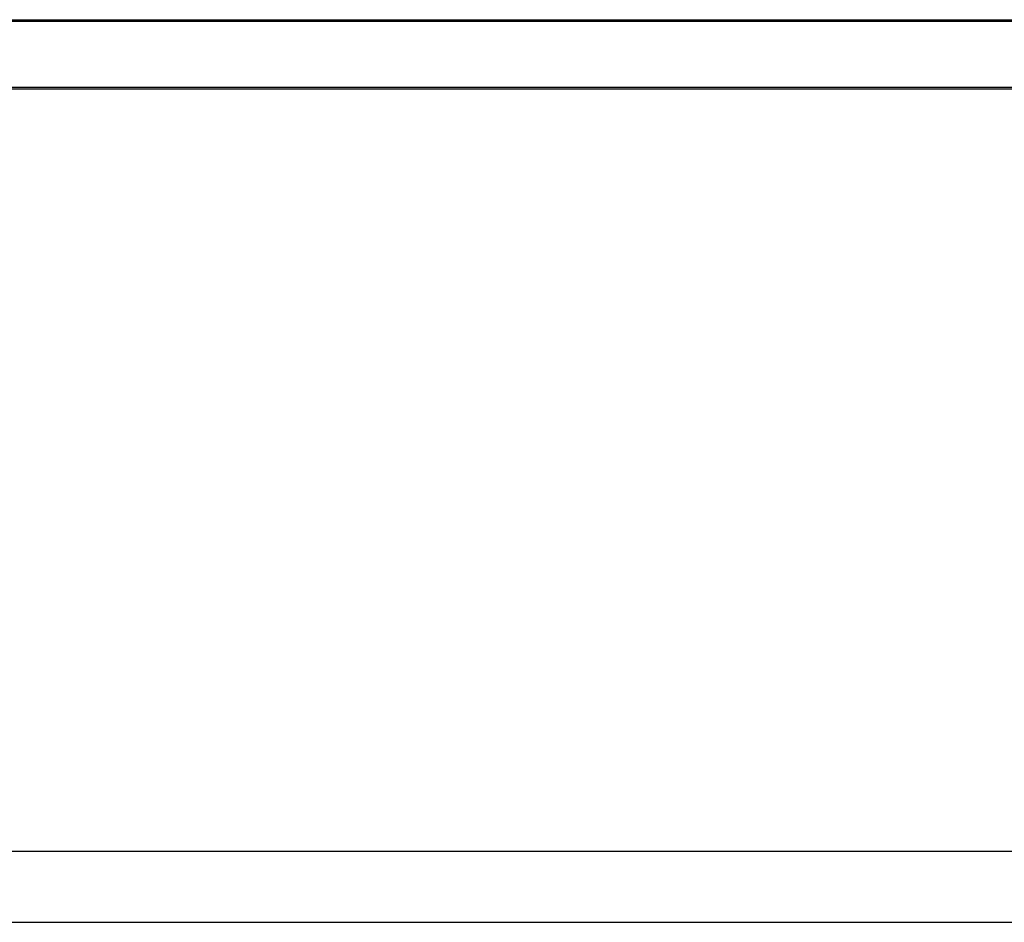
# Model space of a CAD drawing. Header units: inches. Extents: x 170 to 312, y 215 to 248.
# Tile 304 of 387: x 251.278 to 252.166, y 243.65 to 244.464. Entities that reach past the tile are written whole.
import ezdxf

# ---------------------------------------------------------------- set-up
doc = ezdxf.new("R2010")
doc.units = ezdxf.units.IN
doc.header["$LTSCALE"] = 0.25
doc.header["$MEASUREMENT"] = 0
doc.layers.add('STANDARD MOTOR LH', color=7, linetype='Continuous')

msp = doc.modelspace()

# ---------------------------------------------------------------- linework, layer by layer
at = {"layer": 'STANDARD MOTOR LH'}
for p, q in [((250.87634, 244.46439), (256.64197, 244.46439)), ((256.64197, 244.46279), (250.87634, 244.46279)), ((256.64197, 244.40337), (250.87634, 244.40337)), ((250.87634, 244.40189), (256.64197, 244.40189)), ((256.64197, 243.71439), (250.87634, 243.71439)), ((250.89122, 243.65042), (256.63384, 243.65042))]:
    msp.add_line(p, q, dxfattribs=at)

doc.saveas('drawing.dxf')
